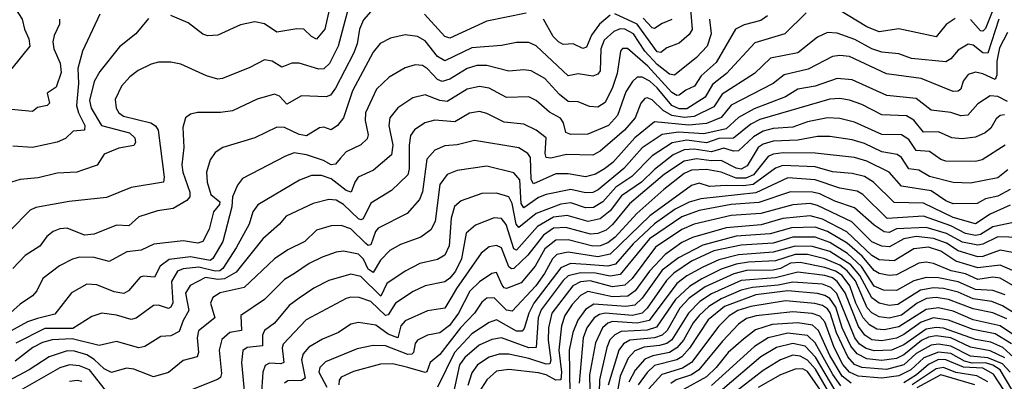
# Model space of a CAD drawing. Extents: x 1308313 to 1441400, y 959662 to 1036319.
# Tile 429 of 656: x 1368233 to 1372222, y 1019469 to 1020933. Entities that reach past the tile are written whole.
import ezdxf

# ---------------------------------------------------------------- set-up
doc = ezdxf.new("R2010")
doc.units = 0

msp = doc.modelspace()

# ---------------------------------------------------------------- linework, layer by layer
at = {"layer": '0CON10XD'}
for points in [[(1369545, 1021230), (1369468.8, 1020895), (1369435, 1020854.5), (1369415.4, 1020865), (1369384.3, 1020894.3), (1369355, 1020896), (1369275, 1020881.6), (1369225, 1020915.5), (1369185, 1020924.6), (1369127.7, 1020912.3), (1369035, 1020870.4), (1368995, 1020867.1), (1368975, 1020873.8), (1368915, 1020919.5), (1368845, 1020949.2)], [(1369588.9, 1021075), (1369523, 1020825), (1369488.4, 1020755), (1369465, 1020734.1), (1369445, 1020732.6), (1369365, 1020757.3), (1369335, 1020756.1), (1369295, 1020740), (1369255, 1020764.7), (1369225, 1020769.6), (1369165, 1020739.2), (1369055, 1020694.6), (1369035, 1020692.3), (1368990, 1020705), (1368885, 1020752.1), (1368845, 1020760.8), (1368795, 1020760.8), (1368765, 1020753.1), (1368713, 1020727), (1368678.7, 1020701.3), (1368645.8, 1020664.2), (1368620.2, 1020609.8), (1368623.3, 1020575), (1368633.8, 1020555), (1368652.8, 1020542.8), (1368764.3, 1020515), (1368782.6, 1020502.6), (1368793.2, 1020485), (1368818.4, 1020295), (1368815.2, 1020274.7), (1368685, 1020253.6), (1368585, 1020213.3), (1368433.3, 1020196.7), (1368298.1, 1020171.9), (1368275, 1020161.2), (1368192.2, 1020077.8)], [(1368210.9, 1020985), (1368242.3, 1020935), (1368251.7, 1020895), (1368270.5, 1020855), (1368274.5, 1020825.5), (1368201.5, 1020735)], [(1369655, 1020966.2), (1369625, 1020931.8), (1369609.2, 1020895), (1369599.6, 1020835), (1369584.6, 1020795.4), (1369512.8, 1020655), (1369492.6, 1020627.4), (1369475, 1020620), (1369375, 1020624.6), (1369315, 1020591.2), (1369285, 1020622.8), (1369265, 1020631.6), (1369195, 1020611.2), (1369095, 1020563.9), (1369046.9, 1020556.9), (1368953.1, 1020556.9), (1368925, 1020550.6), (1368905, 1020536), (1368893.8, 1020496.2), (1368897.5, 1020415), (1368889.1, 1020345), (1368894, 1020315), (1368922.6, 1020235), (1368921.6, 1020215), (1368909.4, 1020200.6), (1368855, 1020168.4), (1368791.4, 1020158.6), (1368716, 1020134), (1368675, 1020098.4), (1368625, 1020101.2), (1368534, 1020065), (1368495, 1020060.3), (1368425, 1020088.4), (1368395, 1020086.3), (1368367.8, 1020075), (1368343.3, 1020055), (1368315, 1020016.4), (1368255, 1019978.1), (1368204.4, 1019925.6)], [(1370950.9, 1020975), (1370957, 1020893), (1370945, 1020872.9), (1370905, 1020837.3), (1370855, 1020819.2), (1370830, 1020800), (1370815, 1020802.2), (1370735, 1020914), (1370644.1, 1020955.9)], [(1372022.7, 1020937.3), (1371986.5, 1020913.5), (1371945, 1020863.1), (1371795, 1020895.7), (1371715, 1020883.5), (1371665, 1020903.3), (1371552, 1020972)], [(1372180.7, 1020985), (1372145, 1020897), (1372135, 1020885.6), (1372125, 1020887.3), (1372085, 1020932.9)], [(1371027.7, 1020935), (1371034.4, 1020875), (1371017.4, 1020825), (1370975, 1020779.7), (1370885, 1020708.2), (1370865, 1020711.8), (1370815, 1020751.6), (1370766, 1020805), (1370719.7, 1020875), (1370685, 1020894.9), (1370664.9, 1020895.1), (1370639.3, 1020885), (1370600.5, 1020849.5), (1370586.7, 1020815), (1370584.1, 1020725.9), (1370575, 1020712.3), (1370555, 1020703.6), (1370495, 1020713.2), (1370455, 1020706), (1370325, 1020827.2), (1370295, 1020840.6), (1370245, 1020840.6), (1370185, 1020828.2), (1370065, 1020818.4), (1369955, 1020766.5), (1369925, 1020783.4), (1369875, 1020846.5), (1369845, 1020865.3), (1369795, 1020871.6), (1369735, 1020858.5), (1369693.8, 1020836.2), (1369665, 1020800.9), (1369581.1, 1020645), (1369544.8, 1020535.2), (1369520.9, 1020505), (1369495, 1020486.7), (1369465, 1020497.6), (1369448, 1020495), (1369395, 1020463.1), (1369365, 1020468.5), (1369305, 1020496.6), (1369275, 1020498.2), (1369185, 1020454.1), (1369055.3, 1020414.7), (1369024.4, 1020395), (1369003.8, 1020365), (1368990, 1020315), (1368992.7, 1020275), (1369007.7, 1020225), (1369043.4, 1020195), (1369042.2, 1020185), (1369017.7, 1020155), (1369000.7, 1020085), (1368974.8, 1020035.2), (1368955, 1020027.3), (1368895, 1020037.8), (1368776.3, 1020023.7), (1368725, 1019999.7), (1368667, 1019993), (1368595, 1019953.1), (1368535, 1019969.5), (1368475, 1019971.8), (1368446.2, 1019963.8), (1368394.4, 1019935.6), (1368326.2, 1019885), (1368301.8, 1019835), (1368284.6, 1019815), (1368235, 1019781.6), (1368131.4, 1019688.6)], [(1368394, 1020935), (1368393.8, 1020915), (1368371.9, 1020868.1), (1368367.3, 1020842.7), (1368371.6, 1020815), (1368396.2, 1020756.2), (1368401.2, 1020718.8), (1368380.9, 1020659.1), (1368344.2, 1020635), (1368352.9, 1020595), (1368344, 1020585), (1368305, 1020577.1), (1368285, 1020561.1), (1368185, 1020570.4)], [(1368755, 1020938.1), (1368703.5, 1020875), (1368637.3, 1020822.7), (1368557.5, 1020722.5), (1368535, 1020681.9), (1368516.2, 1020605), (1368522.6, 1020575), (1368564, 1020504), (1368677.3, 1020475), (1368698.8, 1020455), (1368702.1, 1020435), (1368695, 1020423.5), (1368635, 1020412.5), (1368575, 1020388.8), (1368546.8, 1020343.2), (1368487, 1020323), (1368464.7, 1020315.3), (1368385, 1020310.9), (1368307.2, 1020292.8), (1368235, 1020285.9), (1368199.2, 1020275)], [(1368557.9, 1020955), (1368486.6, 1020805), (1368468.2, 1020735), (1368471.5, 1020675), (1368462.6, 1020585), (1368470.4, 1020555), (1368496.1, 1020505), (1368495, 1020486), (1368448.8, 1020481.2), (1368418.3, 1020451.7), (1368385, 1020437.5), (1368285, 1020415.3), (1368205, 1020420.4)], [(1372200.1, 1020935), (1372155, 1020797.1), (1372135, 1020797.9), (1372095, 1020829.2), (1372075, 1020833.4), (1372035, 1020809.1), (1372005, 1020774.7), (1371985, 1020762.6), (1371846, 1020776), (1371795, 1020794.3), (1371725, 1020801.5), (1371685.4, 1020815), (1371616.8, 1020853.2), (1371545, 1020878.3), (1371505, 1020880.5), (1371465, 1020862.4), (1371385, 1020799.1), (1371275, 1020776.8), (1371209.1, 1020715), (1371079.3, 1020630.7), (1371045, 1020580.5), (1370965, 1020540.3), (1370925, 1020536.3), (1370874.8, 1020544.8), (1370840.3, 1020565), (1370795, 1020608.7), (1370775, 1020616.2), (1370765, 1020613.4), (1370749.5, 1020595), (1370725.6, 1020535), (1370682.6, 1020485), (1370585, 1020400.5), (1370555, 1020384.3), (1370447.5, 1020387.5), (1370385, 1020372.6), (1370365.7, 1020375), (1370361.5, 1020391.5), (1370365.7, 1020455), (1370324.5, 1020485), (1370275, 1020510.3), (1370195, 1020517.4), (1370125, 1020552.9), (1370095, 1020560.8), (1370055, 1020554.7), (1369995, 1020518.9), (1369915, 1020525.3), (1369874.3, 1020515), (1369832.8, 1020487.2), (1369816.4, 1020463.6), (1369810.7, 1020425), (1369811, 1020329), (1369805, 1020304.5), (1369738.5, 1020241.5), (1369655, 1020189.6), (1369624, 1020126), (1369615, 1020121.9), (1369605, 1020126.5), (1369545, 1020184.4), (1369515, 1020201.6), (1369485, 1020204.7), (1369421.3, 1020188.7), (1369312.5, 1020137.5), (1369285, 1020104.7), (1369217.6, 1020045), (1369109.7, 1019910.3), (1369062.9, 1019882.9), (1369035, 1019880.6), (1368985, 1019888.4), (1368923.2, 1019856.8), (1368904.8, 1019825), (1368917.4, 1019755), (1368894.4, 1019715), (1368879.5, 1019670.5), (1368845, 1019653.1), (1368805, 1019649.5), (1368740.4, 1019609.6), (1368715, 1019603.8), (1368625, 1019630.3), (1368555, 1019613.2), (1368445, 1019640.6), (1368365, 1019636.5), (1368325, 1019625.2), (1368285.9, 1019605), (1368215, 1019550.2)], [(1371419, 1020961), (1371332.7, 1020875), (1371211.2, 1020838.8), (1371096.7, 1020715), (1371039.8, 1020670.2), (1371010.4, 1020619.6), (1370935, 1020572.3), (1370905, 1020571.8), (1370875, 1020584.7), (1370815, 1020656.7), (1370785, 1020683.7), (1370755, 1020700.2), (1370735, 1020699.7), (1370715, 1020682.8), (1370688.8, 1020641.2), (1370655, 1020545.3), (1370617.7, 1020505), (1370535, 1020469.4), (1370465, 1020468), (1370445, 1020476.5), (1370435.8, 1020515), (1370424, 1020534), (1370378.7, 1020558.7), (1370325, 1020605.3), (1370295, 1020620.3), (1370205, 1020617.4), (1370135, 1020655.3), (1370095, 1020662.5), (1370045, 1020651.5), (1369965, 1020601.9), (1369935, 1020605.6), (1369875, 1020628.4), (1369825, 1020616.6), (1369764.4, 1020575.6), (1369732.6, 1020535), (1369728.5, 1020505), (1369744.8, 1020425), (1369739.1, 1020385), (1369666.4, 1020323.6), (1369604.5, 1020295.5), (1369590, 1020275), (1369575.5, 1020234.5), (1369555, 1020240.6), (1369495, 1020288.3), (1369455, 1020301.9), (1369415, 1020301.9), (1369366.6, 1020283.4), (1369197.2, 1020182.8), (1369177.2, 1020155), (1369161.9, 1020105), (1369109.5, 1020009.5)], [(1370285, 1020959.4), (1370125, 1020927.2), (1369975, 1020858.2), (1369955, 1020864.1), (1369873.2, 1020955)], [(1370625, 1020950.4), (1370581.5, 1020915), (1370550, 1020870), (1370529.1, 1020820.9), (1370514.5, 1020815.5), (1370475, 1020834.7), (1370435, 1020832.5), (1370415, 1020843.6), (1370394.6, 1020864.6), (1370355, 1020934.6)], [(1371261.7, 1020948.3), (1371235, 1020930), (1371168, 1020912), (1371132.9, 1020895), (1371055, 1020759.5), (1370993.6, 1020705), (1370966.3, 1020663.7), (1370932, 1020648), (1370905, 1020627.3), (1370895, 1020626.2), (1370875, 1020638.3), (1370777.6, 1020745), (1370695, 1020816.5)], [(1370875, 1020933.1), (1370835, 1020917.4), (1370805, 1020896.5), (1370795, 1020899.5), (1370758.7, 1020938.7)], [(1372235, 1020880.3), (1372201.7, 1020818.3), (1372190.9, 1020765), (1372191.9, 1020708.1), (1372185, 1020690.9), (1372135, 1020713.9), (1372105, 1020719.7), (1372075, 1020711.1), (1372055, 1020683.8), (1372045, 1020652.1), (1372035, 1020643.3), (1372015, 1020642.1), (1371885, 1020694.8), (1371745, 1020713.9), (1371595, 1020783.5), (1371555, 1020788.4), (1371526.3, 1020783.7), (1371427.4, 1020732.6), (1371330.3, 1020709.7), (1371285, 1020674.4), (1371115, 1020587.2), (1371075, 1020537.3), (1371015, 1020512.4), (1370943.7, 1020506.3), (1370805, 1020518.8), (1370725, 1020454.8), (1370635.5, 1020355), (1370601.6, 1020328.4), (1370565, 1020307.4), (1370525, 1020296.6), (1370455, 1020308.2), (1370405, 1020309.3), (1370315, 1020268.1), (1370305.5, 1020285.5), (1370302, 1020375), (1370291.1, 1020391.1), (1370255, 1020413.6), (1370075, 1020444.2), (1370005, 1020426.2), (1369955, 1020422.4), (1369915, 1020403.9), (1369882.4, 1020367.6), (1369864.2, 1020235.8), (1369852, 1020205), (1369801.9, 1020148.1), (1369685, 1020088.6), (1369674.5, 1020075), (1369655, 1020020.7), (1369645, 1020018.9), (1369635, 1020026.6), (1369575, 1020085.6), (1369535, 1020099.5), (1369495, 1020097.5), (1369435, 1020080.9), (1369387.5, 1020035), (1369319.3, 1020000.7), (1369265.2, 1019964.8), (1369141.7, 1019848.3), (1369045, 1019826.7), (1369015, 1019807.5), (1369005.8, 1019785), (1369023.3, 1019725), (1368957.5, 1019672.5), (1368951.6, 1019645), (1368956.9, 1019585), (1368952.3, 1019567.7), (1368895, 1019552.7), (1368835, 1019504), (1368775, 1019486.9), (1368695, 1019517.7), (1368665, 1019521.9), (1368605, 1019503.7), (1368575, 1019518.5), (1368535, 1019556.6), (1368505, 1019576), (1368455, 1019590.6), (1368425, 1019592.2), (1368352.1, 1019567.9), (1368271.8, 1019515), (1368185, 1019469.6)], [(1370695, 1020816.5), (1370675, 1020816.2), (1370666.9, 1020805), (1370653.4, 1020715), (1370635, 1020658.2), (1370605, 1020597.8), (1370575, 1020577.9), (1370541.6, 1020581.6), (1370495, 1020600.3), (1370455, 1020601.5), (1370419.2, 1020629.2), (1370360.9, 1020695), (1370305, 1020725.7), (1370275, 1020729.5), (1370215, 1020724.7), (1370125, 1020746.7), (1370085, 1020747.4), (1370045, 1020735.2), (1369975, 1020692.2), (1369945, 1020682.5), (1369925, 1020690.3), (1369885, 1020733.6), (1369865, 1020746.9), (1369835, 1020750.3), (1369795, 1020738), (1369729.8, 1020700.2), (1369678.9, 1020651.1), (1369634.3, 1020555), (1369633, 1020525), (1369644, 1020466), (1369640.2, 1020449.7), (1369615, 1020426), (1369555, 1020397.7), (1369530.7, 1020370.7), (1369512, 1020348), (1369495, 1020345.5), (1369463, 1020363), (1369395, 1020385.8), (1369345, 1020393.1), (1369309.2, 1020380.8), (1369135, 1020289.1), (1369115, 1020263.1), (1369095.2, 1020215), (1369092.6, 1020175), (1369056.1, 1020035), (1369015, 1019965.3), (1369005, 1019958.1), (1368925, 1019972.7), (1368838.4, 1019961.6), (1368801.4, 1019935), (1368779.4, 1019890.6), (1368735, 1019894.7), (1368720.2, 1019889.8), (1368673.6, 1019835), (1368655, 1019824.7), (1368615, 1019831), (1368545, 1019859.7), (1368505, 1019861.8), (1368443.2, 1019826.8), (1368375, 1019740), (1368305, 1019723.2), (1368265, 1019709), (1368183, 1019665)], [(1372235, 1020601.5), (1372195, 1020621.1), (1372165, 1020624.8), (1372115, 1020592.5), (1372073.5, 1020546.5), (1372045.9, 1020544.1), (1372005, 1020557), (1371925, 1020565.8), (1371865, 1020613), (1371745.2, 1020625.2), (1371605, 1020689.8), (1371544.1, 1020694.1), (1371455, 1020663.8), (1371385, 1020651), (1371335, 1020620.7), (1371208, 1020572), (1371145, 1020536.2), (1371095, 1020491.4), (1371005, 1020470.4), (1370902.3, 1020477.7), (1370835, 1020468), (1370755, 1020413.5), (1370679.9, 1020330.1), (1370576.6, 1020243.4), (1370555, 1020233.3), (1370525, 1020231.2), (1370465, 1020245.7), (1370365.2, 1020224.9), (1370335, 1020212.2), (1370275, 1020171.6), (1370265, 1020189.2), (1370258.9, 1020285), (1370235, 1020312.6), (1370125, 1020340.3), (1370005, 1020322.4), (1369964.1, 1020305.9), (1369935, 1020265.6), (1369916, 1020115), (1369898.6, 1020081.4), (1369858.2, 1020051.8), (1369775, 1020022.5), (1369731.8, 1019998.2), (1369695, 1019958.7), (1369665, 1019909.5), (1369645, 1019922), (1369625, 1019963.1), (1369605, 1019984), (1369545, 1019995.3), (1369515, 1019992.1), (1369458.2, 1019971.8), (1369405, 1019945.9), (1369345.7, 1019905.7)], [(1372222.7, 1020547.3), (1372205, 1020545.3), (1372189.3, 1020530.7), (1372166.9, 1020493.1), (1372144.6, 1020475), (1372105, 1020456.6), (1372050.4, 1020450.4), (1372009.2, 1020455), (1371955, 1020479.1), (1371895, 1020477.4), (1371855.6, 1020525.6), (1371825, 1020543.1), (1371725, 1020547.3), (1371645, 1020588.7), (1371595, 1020607), (1371555, 1020614), (1371515, 1020610.5), (1371231.1, 1020528.9), (1371195, 1020509.3), (1371125, 1020452.7), (1371065, 1020451.5), (1371015, 1020434.7), (1370935, 1020444.4), (1370876.5, 1020433.5), (1370795, 1020381.3), (1370712.3, 1020297.7), (1370648, 1020255), (1370594.6, 1020195.4), (1370557.3, 1020172.7), (1370525, 1020171.2), (1370465, 1020191.2), (1370425, 1020186.4), (1370325, 1020147.7), (1370255, 1020091.7), (1370244.4, 1020104.4), (1370228.6, 1020188.6), (1370215, 1020215.9), (1370165, 1020230.3), (1370105, 1020229.4), (1370020.9, 1020199.1), (1369994.1, 1020175.9), (1369981.1, 1020128.9), (1369973.3, 1020016.7), (1369955, 1019979.3), (1369925, 1019961.2), (1369853.9, 1019946.1), (1369794.8, 1019915.2), (1369719.7, 1019865), (1369696.4, 1019813.6), (1369615, 1019893.4), (1369575, 1019902.5), (1369485, 1019876.2), (1369424.5, 1019845.5), (1369364.5, 1019805.5), (1369324, 1019776), (1369265.4, 1019704.6), (1369224.1, 1019675), (1369216.5, 1019655), (1369217.1, 1019612.9), (1369154.8, 1019605.1), (1369136.5, 1019593.5), (1369131.3, 1019545), (1369143.2, 1019416.8)], [(1372225.2, 1020424.8), (1372131.4, 1020365), (1372105, 1020359.1), (1371985, 1020360.5), (1371965, 1020367.2), (1371918.4, 1020398.4), (1371865, 1020403.5), (1371835, 1020447.1), (1371805, 1020466.5), (1371725, 1020467.7), (1371615, 1020517.5), (1371555, 1020532.5), (1371505, 1020534.8), (1371425, 1020519.5), (1371365, 1020497.1), (1371285, 1020492.6), (1371245, 1020481.7), (1371205, 1020458), (1371145, 1020401.3), (1371125, 1020400.8), (1371085, 1020412.9), (1371035, 1020397.8), (1370965, 1020408.7), (1370924.2, 1020405.7), (1370880.8, 1020385), (1370804.4, 1020325.6), (1370751.6, 1020275), (1370670.7, 1020219.3), (1370625, 1020159.5), (1370585, 1020126.1), (1370535.9, 1020115.9), (1370450.1, 1020140.1), (1370395, 1020133.4), (1370330, 1020095), (1370245, 1019999.3), (1370235, 1020005.3), (1370203.2, 1020103.2), (1370185, 1020128.1), (1370155, 1020130), (1370079.4, 1020100.6), (1370042.2, 1020067.8), (1370022.1, 1019965), (1369998.1, 1019915), (1369975, 1019885.6), (1369955, 1019871.1), (1369875.4, 1019855.4), (1369827.2, 1019832.8), (1369755.8, 1019785), (1369725, 1019737.5), (1369715, 1019734.5), (1369655, 1019791.1), (1369607.9, 1019807.9), (1369575, 1019809.5), (1369555, 1019803.6), (1369393, 1019717), (1369300.5, 1019619.5), (1369295.6, 1019604.4), (1369302.5, 1019545), (1369291.2, 1019538.8), (1369245, 1019541.7), (1369226.8, 1019533.2), (1369217.8, 1019505), (1369204.5, 1019305.5)], [(1372236.2, 1020325), (1372195, 1020292.8), (1372085, 1020271.3), (1372015, 1020273.1), (1371918.4, 1020298.4), (1371875, 1020323.8), (1371835, 1020329.5), (1371805.4, 1020375.4), (1371787.6, 1020387.6), (1371725, 1020397.6), (1371655, 1020431.8), (1371605, 1020445.9), (1371515, 1020460.4), (1371465, 1020459.5), (1371385, 1020444.6), (1371285, 1020441.5), (1371245, 1020429.3), (1371224.5, 1020415), (1371179.6, 1020340.4), (1371155, 1020327.5), (1371135, 1020331.9), (1371075, 1020362.6), (1371035, 1020361.3), (1370975, 1020369.9), (1370925, 1020360), (1370845, 1020306.7), (1370703, 1020187), (1370635, 1020103.1), (1370609.2, 1020080.8), (1370575, 1020066.8), (1370545, 1020063.9), (1370445, 1020091.5), (1370395, 1020089.1), (1370355, 1020060.1), (1370291.1, 1019978.9), (1370235, 1019925.8), (1370225, 1019924.1), (1370215, 1019932.1), (1370185, 1020008.4), (1370165, 1020018.4), (1370135, 1020012.8), (1370102.7, 1019987.3), (1370002.1, 1019845), (1369980, 1019805), (1369954.8, 1019765.2), (1369885, 1019753.5), (1369795, 1019713.2), (1369777.3, 1019692.7), (1369765, 1019644.6), (1369725, 1019660.1), (1369675, 1019696.5), (1369605, 1019706.8), (1369575, 1019699.7), (1369525, 1019666.6), (1369460.1, 1019639.9), (1369403.7, 1019606.3), (1369380.7, 1019579.3), (1369373.8, 1019556.2), (1369389.2, 1019480.8), (1369375, 1019472.4), (1369319.3, 1019470.7), (1369305, 1019461.2)], [(1372245, 1020244.8), (1372195, 1020217.7), (1372145, 1020206.9), (1372111.7, 1020188.3), (1372015, 1020186.8), (1371985, 1020198.7), (1371925, 1020239.6), (1371805, 1020258.1), (1371755, 1020315.2), (1371665, 1020360), (1371615.1, 1020375.1), (1371455, 1020392.1), (1371325.7, 1020394.3), (1371285, 1020388.6), (1371265, 1020378.4), (1371205.9, 1020305), (1371175, 1020291), (1371135, 1020291.3), (1371075, 1020314.9), (1371015, 1020326.1), (1370955, 1020323.8), (1370925, 1020310.3), (1370842.7, 1020245), (1370732.6, 1020147.4), (1370645, 1020052.4), (1370615, 1020029.2), (1370585, 1020017.5), (1370555, 1020015.6), (1370455, 1020041), (1370405, 1020040.7), (1370360.5, 1020005), (1370321.6, 1019935), (1370265, 1019867.1), (1370205, 1019844.2), (1370195, 1019846.6), (1370187.3, 1019857.3), (1370165, 1019909.1), (1370145, 1019905.8), (1370095, 1019871.7), (1370056.2, 1019833.8), (1370010.3, 1019745), (1369973.6, 1019695), (1369935, 1019664.8), (1369885, 1019656.1), (1369845, 1019635.3), (1369835, 1019622.2), (1369828.8, 1019585), (1369821.7, 1019578.3), (1369805, 1019577.7), (1369715, 1019612.1), (1369665, 1019614), (1369600.1, 1019599.9), (1369472.1, 1019547.9), (1369448.4, 1019525), (1369444.5, 1019505.5), (1369477.3, 1019445)], [(1372245, 1020181.7), (1372164.9, 1020145.1), (1372105, 1020106.3), (1372015, 1020132), (1371895, 1020190.1), (1371775, 1020192.1), (1371691.7, 1020275), (1371655, 1020298.3), (1371605, 1020310.2), (1371525, 1020316.4), (1371455, 1020336.4), (1371325, 1020343), (1371295, 1020331.7), (1371204.2, 1020265.8), (1371165, 1020259.7), (1371095, 1020261.6), (1371027.5, 1020257.5), (1370985, 1020270.7), (1370955, 1020261.3), (1370785, 1020139.1), (1370625, 1019983.4), (1370575, 1019972.4), (1370455, 1019991.1), (1370408.5, 1019981.5), (1370391, 1019965), (1370359.3, 1019905), (1370323.2, 1019855), (1370227.7, 1019752.3), (1370205, 1019756.7), (1370155, 1019806.9), (1370125, 1019804.8), (1370105, 1019789.1), (1370075.6, 1019745), (1370018.5, 1019685), (1369935, 1019577.2), (1369895.5, 1019544.5), (1369882.4, 1019507.6), (1369875, 1019504.4), (1369805, 1019524.8), (1369745, 1019539.6), (1369695, 1019537.9), (1369585, 1019508.8), (1369535.4, 1019485), (1369527.2, 1019472.8), (1369526.2, 1019455)], [(1372285, 1020117.2), (1372175, 1020094.6), (1372125, 1020063.6), (1372105, 1020058.5), (1372065, 1020066.8), (1372005, 1020097.7), (1371895, 1020136.6), (1371747.2, 1020127.2), (1371648.1, 1020225), (1371625, 1020239.1), (1371555, 1020250.3), (1371455, 1020284.9), (1371345, 1020292.6), (1371215, 1020232.1), (1370992.7, 1020207.3), (1370945, 1020194), (1370888, 1020165), (1370805, 1020106.6), (1370718.2, 1020025), (1370647.2, 1019942.8), (1370615, 1019934.9), (1370527.8, 1019942.2), (1370464.7, 1019945.3), (1370425, 1019928.1), (1370315.4, 1019784.7), (1370295.3, 1019745), (1370276.9, 1019683.1), (1370267.8, 1019672.2), (1370245, 1019671.3), (1370165, 1019717.3), (1370135, 1019707), (1370065, 1019660.7), (1369994.9, 1019585), (1369925, 1019445.5)], [(1372285, 1020051), (1372195, 1020053.4), (1372135, 1020023.9), (1372115, 1020019.9), (1372052.5, 1020032.5), (1371987.5, 1020067.5), (1371905, 1020091.4), (1371785, 1020085.6), (1371755, 1020070.6), (1371735, 1020073.3), (1371695, 1020100.4), (1371615, 1020171.6), (1371535, 1020198), (1371475, 1020228.3), (1371445, 1020235.1), (1371355, 1020235.8), (1371227.3, 1020192.7), (1371115, 1020185.1), (1370985, 1020160.5), (1370915, 1020134.9), (1370783.9, 1020046.1), (1370665, 1019901.1), (1370625, 1019893.7), (1370565, 1019906.8), (1370505, 1019908), (1370454.9, 1019895.1), (1370435, 1019876.8), (1370345, 1019758.3), (1370332.6, 1019725), (1370325.1, 1019604.9), (1370295, 1019603.8), (1370185, 1019644.2), (1370145, 1019638.1), (1370093.7, 1019615), (1370035.5, 1019565), (1370014.4, 1019535), (1369986.7, 1019405)], [(1372255, 1019989.6), (1372205, 1019999), (1372135, 1019973.7), (1372115, 1019973.1), (1372035, 1019997.3), (1371987.7, 1020027.7), (1371935, 1020047.1), (1371865, 1020054.9), (1371814.7, 1020045.3), (1371756.5, 1020013.5), (1371725.8, 1020015.8), (1371685, 1020033.3), (1371604.4, 1020114.4), (1371465, 1020180.9), (1371435, 1020188.5), (1371365, 1020183.6), (1371235, 1020148.1), (1371115, 1020139.6), (1370965, 1020105.1), (1370915, 1020083.2), (1370808, 1020012), (1370713.8, 1019885), (1370685, 1019858.4), (1370635, 1019851.2), (1370543.3, 1019875), (1370505, 1019871.7), (1370474.2, 1019855.8), (1370388.1, 1019745), (1370374.6, 1019685), (1370374.2, 1019635), (1370385.1, 1019554.9), (1370380.1, 1019539.9), (1370365, 1019538.7), (1370295, 1019561.5), (1370215, 1019578.7), (1370175, 1019578.7), (1370135, 1019566.3), (1370087.4, 1019535), (1370065, 1019503.1), (1370048.5, 1019451.5)], [(1372283.3, 1019905), (1372205, 1019938.2), (1372115, 1019927.4), (1372025, 1019954.9), (1371965, 1019995.8), (1371915, 1020012.2), (1371855, 1020004.9), (1371775, 1019956.3), (1371715, 1019960.1), (1371685, 1019978.1), (1371584.2, 1020074.2), (1371485, 1020125.5), (1371435, 1020138.8), (1371325, 1020127.6), (1371237.3, 1020102.7), (1371095, 1020089.8), (1370959, 1020051), (1370915, 1020030.3), (1370847.6, 1019982.4), (1370784.9, 1019915), (1370725.9, 1019835), (1370696.7, 1019813.3), (1370635, 1019811.3), (1370535, 1019831.9), (1370505, 1019815.9), (1370470.9, 1019779.1), (1370441.4, 1019735), (1370427.4, 1019692.6), (1370417.3, 1019595), (1370427.8, 1019505), (1370424.7, 1019475), (1370405, 1019473.7), (1370365, 1019495.3), (1370335, 1019502.9), (1370215, 1019517), (1370165, 1019509.1), (1370124.9, 1019475.1), (1370094.5, 1019425.5)], [(1372275, 1019845.5), (1372205, 1019886), (1372175, 1019889.7), (1372115, 1019881), (1372065, 1019903.7), (1372006.1, 1019916.1), (1371935, 1019945.9), (1371905, 1019951.1), (1371875, 1019946.8), (1371785, 1019899.1), (1371755, 1019897.3), (1371715, 1019905.1), (1371695, 1019917.6), (1371645.2, 1019975.2), (1371585, 1020027.5), (1371506, 1020075), (1371455, 1020092.2), (1371359.9, 1020090.1), (1371273.8, 1020066.2), (1371135, 1020055.7), (1370999.8, 1020020.2), (1370901.4, 1019968.6), (1370835, 1019918.2), (1370754.5, 1019805.5), (1370725, 1019777.2), (1370688.9, 1019771.1), (1370559, 1019781), (1370525, 1019759.4), (1370493.4, 1019716.6), (1370473.8, 1019666.2), (1370459.2, 1019595), (1370461, 1019419)], [(1372225, 1019818.3), (1372175, 1019836.7), (1372105, 1019840.2), (1372035, 1019870.8), (1371955, 1019887.7), (1371905, 1019889.5), (1371855, 1019875.4), (1371785, 1019836.1), (1371731.7, 1019838.3), (1371695, 1019854), (1371643.8, 1019933.8), (1371586.3, 1019986.3), (1371515, 1020030.2), (1371455, 1020051.6), (1371365, 1020051.6), (1371285, 1020028.3), (1371155, 1020019.3), (1371045, 1019996.6), (1370954.8, 1019955), (1370883.3, 1019906.7), (1370853.7, 1019876.3), (1370775.3, 1019764.7), (1370755, 1019744.9), (1370715, 1019735.4), (1370605.2, 1019744.7), (1370581.2, 1019738.8), (1370560.2, 1019725), (1370530, 1019685), (1370515.3, 1019644.7), (1370498.8, 1019461.2)], [(1369109.5, 1020009.5), (1369055.8, 1019925), (1369043.7, 1019916.3), (1369025, 1019914.7), (1368959, 1019931), (1368895, 1019924), (1368871.9, 1019915), (1368847.6, 1019872.4), (1368853.8, 1019786.2), (1368845, 1019768.4), (1368835, 1019763.3), (1368795, 1019776.6), (1368775, 1019775.3), (1368705, 1019724), (1368685, 1019718.4), (1368625, 1019736.7), (1368565, 1019744.7), (1368525, 1019730.7), (1368447.5, 1019682.5), (1368335, 1019682.7), (1368217, 1019623)], [(1372265, 1019743.5), (1372214.6, 1019774.6), (1372171.1, 1019791.1), (1372095, 1019803.1), (1372035, 1019830.1), (1371975, 1019844.1), (1371935, 1019847.1), (1371881.9, 1019838.1), (1371790.5, 1019779.5), (1371755, 1019775.9), (1371715, 1019784.9), (1371685, 1019806.7), (1371637, 1019897), (1371599.6, 1019939.6), (1371515, 1019993.8), (1371445, 1020015.1), (1371375, 1020015.8), (1371285, 1019991.2), (1371145, 1019980.4), (1371065, 1019960.1), (1370999.7, 1019930.3), (1370935, 1019895.4), (1370895, 1019864), (1370782.9, 1019715), (1370735, 1019704.3), (1370635, 1019710.8), (1370615, 1019704.5), (1370594.3, 1019685.7), (1370566, 1019625), (1370541.3, 1019495), (1370545.3, 1019314.7)], [(1372231.5, 1019721.5), (1372175, 1019745.7), (1372095, 1019762.5), (1371995, 1019800.4), (1371945, 1019808.2), (1371906.1, 1019803.9), (1371869.1, 1019785), (1371805, 1019736), (1371755, 1019724.9), (1371715, 1019729.4), (1371685, 1019745.4), (1371665.6, 1019765.6), (1371618.3, 1019875), (1371585, 1019916.5), (1371555, 1019938.4), (1371495, 1019964.4), (1371425, 1019982.5), (1371375, 1019982.6), (1371295, 1019955.8), (1371185, 1019951.4), (1371135, 1019943.2), (1371075, 1019922.3), (1370995.8, 1019884.2), (1370947, 1019853), (1370889.6, 1019800.4), (1370812.7, 1019687.3), (1370775, 1019675.7), (1370669.7, 1019670.3), (1370643.5, 1019656.5), (1370624.1, 1019635.9), (1370611.6, 1019605), (1370581.3, 1019475), (1370578.5, 1019375)], [(1372255, 1019660.1), (1372205, 1019693.9), (1372095, 1019718.2), (1372015, 1019752.7), (1371955, 1019766.2), (1371905, 1019759.3), (1371795, 1019688.9), (1371735, 1019677), (1371705, 1019680), (1371675, 1019697.5), (1371650.1, 1019725), (1371620.6, 1019785), (1371596.2, 1019855), (1371565, 1019896.6), (1371537.2, 1019915), (1371495, 1019929.6), (1371395, 1019949.6), (1371355, 1019947.2), (1371315, 1019926), (1371285, 1019918.6), (1371176.8, 1019916.8), (1371126.1, 1019903.9), (1371009.5, 1019850.5), (1370945, 1019804.9), (1370906.8, 1019765), (1370856.3, 1019675), (1370835, 1019655.1), (1370805, 1019645.3), (1370704.4, 1019635.6), (1370679.5, 1019620.5), (1370660.4, 1019595), (1370617.3, 1019452.7)], [(1369345.7, 1019905.7), (1369305, 1019881.3), (1369225, 1019800), (1369128.5, 1019735), (1369131.5, 1019675), (1369084.4, 1019665.6), (1369051.9, 1019638.1), (1369040.5, 1019595), (1369050.2, 1019499.8), (1369046.5, 1019483.5), (1369034.7, 1019475.3), (1368915, 1019428.2)], [(1372250.9, 1019620.9), (1372185, 1019660.9), (1372095, 1019677.8), (1371995, 1019715.7), (1371935, 1019725.3), (1371885, 1019707.8), (1371815, 1019658.2), (1371785, 1019643.9), (1371725, 1019632.1), (1371685, 1019635.9), (1371656, 1019656), (1371630.8, 1019690.8), (1371577, 1019827), (1371545, 1019872.8), (1371525, 1019887.1), (1371495, 1019897.5), (1371385, 1019910.6), (1371295, 1019887.7), (1371155, 1019876.6), (1371035, 1019822.3), (1370988.8, 1019791.2), (1370942.2, 1019745), (1370875, 1019636.2), (1370855, 1019622.2), (1370825, 1019613.3), (1370763.1, 1019606.9), (1370725, 1019592.2), (1370698.3, 1019561.7), (1370665, 1019488.9), (1370652.6, 1019415)], [(1372275, 1019551), (1372215.3, 1019605.3), (1372167.2, 1019627.2), (1372105, 1019637.7), (1371975, 1019684.4), (1371945, 1019687.1), (1371905, 1019679.7), (1371815, 1019616.7), (1371765, 1019595.3), (1371695, 1019592.4), (1371661.5, 1019601.5), (1371635, 1019619.3), (1371616.3, 1019645), (1371543.8, 1019823.8), (1371518.5, 1019848.5), (1371485, 1019861.8), (1371365, 1019870.7), (1371305, 1019858.1), (1371201.1, 1019848.9), (1371155, 1019837.1), (1371075, 1019802.6), (1371025, 1019771.6), (1370985.9, 1019735), (1370961.6, 1019705), (1370922.1, 1019635), (1370895, 1019603.6), (1370865, 1019585.9), (1370798, 1019572), (1370765, 1019558.9), (1370726.5, 1019513.5), (1370701, 1019465)], [(1372223.4, 1019563.4), (1372165, 1019592), (1372085, 1019607), (1372005, 1019644), (1371945, 1019652.7), (1371915, 1019647), (1371886.8, 1019633.2), (1371815, 1019575.9), (1371785, 1019561), (1371725, 1019552.9), (1371665, 1019559.9), (1371625, 1019580.3), (1371600.5, 1019610.5), (1371564.5, 1019685), (1371539.1, 1019769.1), (1371515, 1019803.8), (1371495, 1019816.2), (1371465, 1019824), (1371345.3, 1019835.3), (1371215, 1019818.2), (1371088.5, 1019771.5), (1371022.5, 1019717.5), (1370946.8, 1019603.2), (1370915, 1019567.4), (1370895, 1019555.1), (1370805, 1019532.8), (1370775.4, 1019504.6), (1370738.5, 1019455)], [(1372246.1, 1019506.1), (1372215, 1019539.6), (1372155, 1019564.2), (1372085, 1019569.8), (1372005, 1019611.3), (1371955, 1019619.3), (1371925, 1019614.9), (1371865, 1019580.6), (1371814.8, 1019535.2), (1371745, 1019517.1), (1371644, 1019524), (1371615, 1019537.3), (1371587.2, 1019567.2), (1371541.7, 1019665), (1371516, 1019746), (1371505, 1019762), (1371485, 1019775.3), (1371454.2, 1019784.2), (1371335, 1019794.9), (1371195, 1019771.9), (1371141.7, 1019755), (1371106.5, 1019733.5), (1371065, 1019691.6), (1370954.5, 1019545), (1370918, 1019522), (1370833.9, 1019496.1), (1370781.7, 1019438.3)], [(1372252.8, 1019435), (1372205.1, 1019515), (1372175, 1019534.3), (1372145, 1019543.4), (1372091.5, 1019541.5), (1372060.1, 1019550.1), (1372005, 1019581.3), (1371955, 1019586.9), (1371895.9, 1019564.1), (1371843.2, 1019515), (1371795, 1019490.6), (1371725, 1019481.5), (1371629.2, 1019489.2), (1371595, 1019506.2), (1371567.2, 1019537.2), (1371532.7, 1019605), (1371495, 1019709.3), (1371475, 1019733), (1371443.6, 1019743.6), (1371365, 1019750.3), (1371216, 1019734), (1371176.6, 1019723.4), (1371145, 1019700.2), (1371079.4, 1019630.6), (1370984.8, 1019515), (1370954.5, 1019495.5), (1370892.5, 1019475), (1370870.5, 1019459.5)], [(1371601.6, 1019461.6), (1371565, 1019489.8), (1371515, 1019572.7), (1371468.7, 1019675), (1371445, 1019695.9), (1371385, 1019705.3), (1371281.8, 1019698.2), (1371213.2, 1019676.8), (1371165, 1019639.8), (1371102.4, 1019585), (1371054.6, 1019525), (1371015, 1019487.4), (1370922, 1019435)], [(1371559.9, 1019449.9), (1371526.7, 1019496.7), (1371455, 1019623.9), (1371425, 1019654.6), (1371345, 1019664.2), (1371264.9, 1019645.1), (1371210.1, 1019609.9), (1371035, 1019451.1)], [(1371535, 1019433.7), (1371456.9, 1019566.9), (1371415, 1019611), (1371365, 1019621.9), (1371298.9, 1019605), (1371235, 1019567.4), (1371080.5, 1019435)], [(1371516.6, 1019415), (1371457.4, 1019517.4), (1371425, 1019553.7), (1371395, 1019570.3), (1371365, 1019574.3), (1371315, 1019556.1), (1371245, 1019512), (1371118.8, 1019415)], [(1368595, 1019414.3), (1368515.1, 1019515.1), (1368475, 1019531.7), (1368435, 1019534.8), (1368395, 1019523.1), (1368225, 1019425.5)], [(1372218.6, 1019435), (1372178.2, 1019498.2), (1372135, 1019521.6), (1372055.8, 1019525.8), (1371985, 1019555.6), (1371955, 1019556.3), (1371915, 1019537.3), (1371866, 1019495), (1371815, 1019462.8)], [(1371508, 1019388), (1371425, 1019508.4), (1371405, 1019518.5), (1371375, 1019518.4), (1371314.7, 1019495.3), (1371225, 1019443.8)], [(1372155, 1019466.8), (1372110.2, 1019490.2), (1372025, 1019504.8), (1371975, 1019524.7), (1371945, 1019519.1), (1371847.8, 1019455)], [(1372101.7, 1019455), (1371965.1, 1019494.9), (1371867.4, 1019442.6)], [(1368485, 1019468.4), (1368465, 1019471.7), (1368435, 1019467.6)]]:
    msp.add_lwpolyline(points, dxfattribs=at)

doc.saveas('drawing.dxf')
